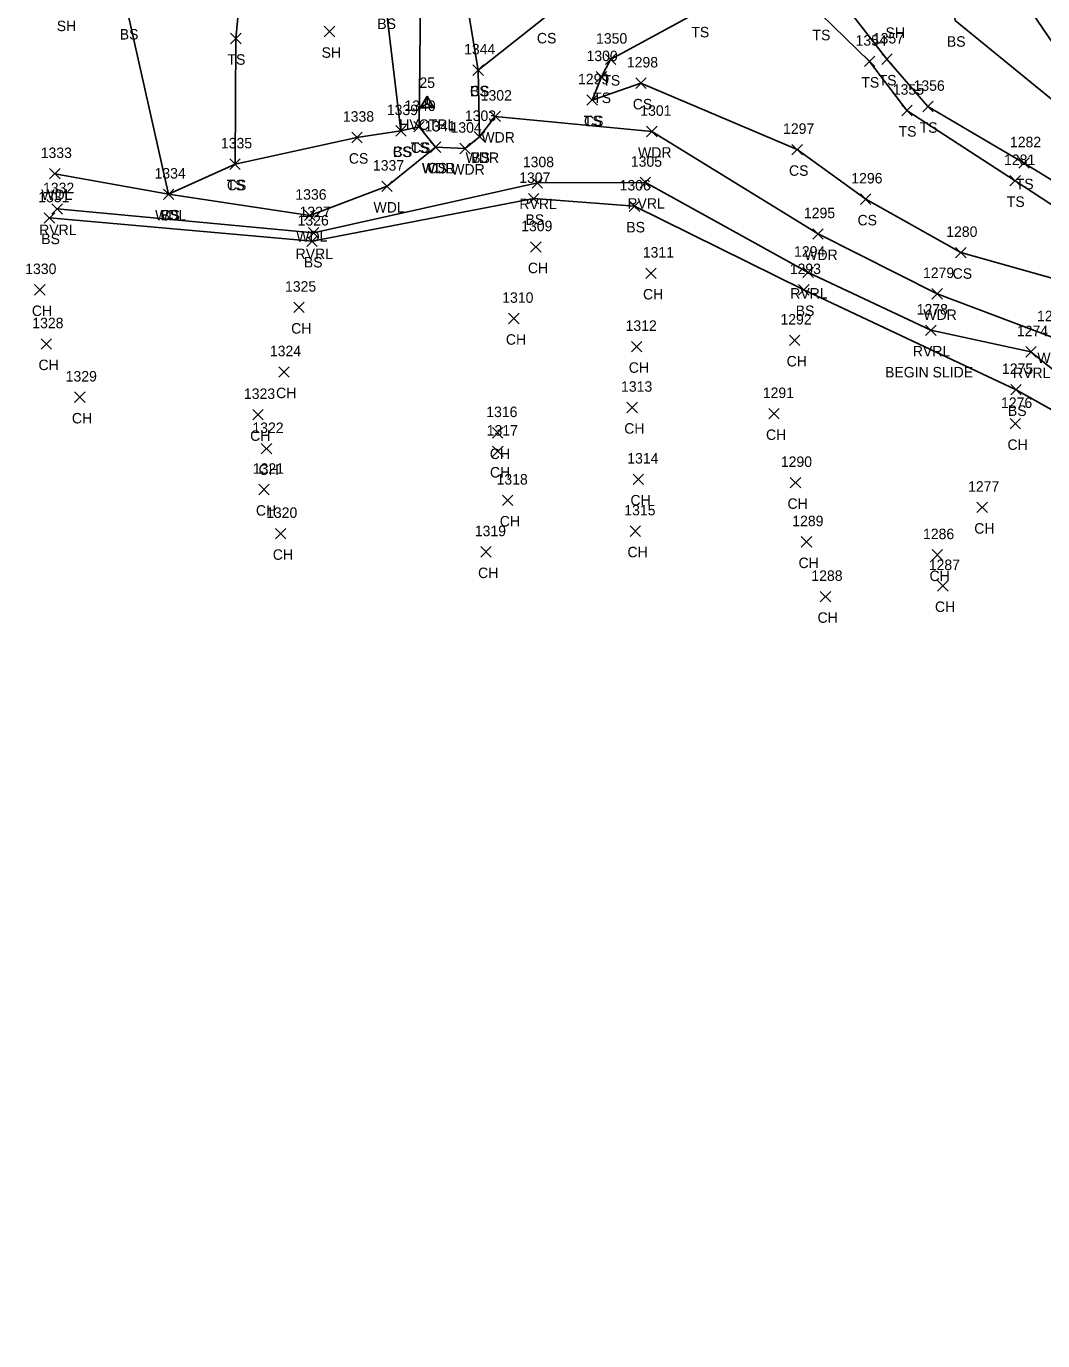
# Model space of a CAD drawing. Extents: x 1499292 to 1501024, y 534584 to 538043.
# Drawn here: x 1499693 to 1499886.9, y 537313.7 to 537564.4 of the extents above; entities that cross this region are included whole.
import ezdxf

# ---------------------------------------------------------------- set-up
doc = ezdxf.new("R2010")
doc.units = 0
for name, color, linetype in [('C_A', 7, 'Continuous'), ('C_I', 7, 'Continuous'), ('CPSM', 7, 'Continuous'), ('L_A', 7, 'Continuous'), ('L_C', 7, 'Continuous'), ('L_I', 7, 'Continuous'), ('L_TIC', 7, 'Continuous'), ('LAWA', 7, 'Continuous'), ('LAWE', 7, 'Continuous'), ('LELB', 7, 'Continuous')]:
    doc.layers.add(name, color=color, linetype=linetype)

msp = doc.modelspace()

# ---------------------------------------------------------------- linework, layer by layer
at = {"layer": 'CPSM'}
for p, q in [((1499768.18, 537548.96), (1499769.43, 537551.13)), ((1499768.18, 537548.96), (1499769.43, 537549.68)), ((1499770.68, 537548.96), (1499769.43, 537551.13)), ((1499769.43, 537549.68), (1499769.43, 537551.13)), ((1499769.43, 537549.68), (1499769.43, 537549.68)), ((1499769.43, 537549.68), (1499770.68, 537548.96)), ((1499768.18, 537548.96), (1499770.68, 537548.96))]:
    msp.add_line(p, q, dxfattribs=at)
at = {"layer": 'L_TIC'}
for points in [[(1499731.94, 537561.11), (1499733.94, 537563.11)], [(1499733.94, 537561.11), (1499731.94, 537563.11)], [(1499749.82, 537562.44), (1499751.82, 537564.44)], [(1499751.82, 537562.44), (1499749.82, 537564.44)], [(1499778.18, 537555.08), (1499780.18, 537557.08)], [(1499780.18, 537555.08), (1499778.18, 537557.08)], [(1499778.18, 537555.08), (1499780.18, 537557.08)], [(1499780.18, 537555.08), (1499778.18, 537557.08)], [(1499803.45, 537557.13), (1499805.45, 537559.13)], [(1499805.45, 537557.13), (1499803.45, 537559.13)], [(1499852.87, 537556.75), (1499854.87, 537558.75)], [(1499854.87, 537556.75), (1499852.87, 537558.75)], [(1499856.17, 537557.16), (1499858.17, 537559.16)], [(1499858.17, 537557.16), (1499856.17, 537559.16)], [(1499801.71, 537553.8), (1499803.71, 537555.8)], [(1499803.71, 537553.8), (1499801.71, 537555.8)], [(1499809.24, 537552.59), (1499811.24, 537554.59)], [(1499811.24, 537552.59), (1499809.24, 537554.59)], [(1499799.93, 537549.38), (1499801.93, 537551.38)], [(1499801.93, 537549.38), (1499799.93, 537551.38)], [(1499799.93, 537549.38), (1499801.93, 537551.38)], [(1499801.93, 537549.38), (1499799.93, 537551.38)], [(1499864, 537548.13), (1499866, 537550.13)], [(1499866, 537548.13), (1499864, 537550.13)], [(1499781.43, 537546.26), (1499783.43, 537548.26)], [(1499783.43, 537546.26), (1499781.43, 537548.26)], [(1499859.98, 537547.39), (1499861.98, 537549.39)], [(1499861.98, 537547.39), (1499859.98, 537549.39)], [(1499859.98, 537547.39), (1499861.98, 537549.39)], [(1499861.98, 537547.39), (1499859.98, 537549.39)], [(1499763.45, 537543.5), (1499765.45, 537545.5)], [(1499765.45, 537543.5), (1499763.45, 537545.5)], [(1499763.45, 537543.5), (1499765.45, 537545.5)], [(1499765.45, 537543.5), (1499763.45, 537545.5)], [(1499766.89, 537544.29), (1499768.89, 537546.29)], [(1499768.89, 537544.29), (1499766.89, 537546.29)], [(1499766.89, 537544.29), (1499768.89, 537546.29)], [(1499768.89, 537544.29), (1499766.89, 537546.29)], [(1499811.32, 537543.37), (1499813.32, 537545.37)], [(1499813.32, 537543.37), (1499811.32, 537545.37)], [(1499755.06, 537542.24), (1499757.06, 537544.24)], [(1499757.06, 537542.24), (1499755.06, 537544.24)], [(1499770.06, 537540.38), (1499772.06, 537542.38)], [(1499772.06, 537540.38), (1499770.06, 537542.38)], [(1499770.06, 537540.38), (1499772.06, 537542.38)], [(1499772.06, 537540.38), (1499770.06, 537542.38)], [(1499770.06, 537540.38), (1499772.06, 537542.38)], [(1499772.06, 537540.38), (1499770.06, 537542.38)], [(1499775.68, 537540.14), (1499777.68, 537542.14)], [(1499777.68, 537540.14), (1499775.68, 537542.14)], [(1499778.42, 537542.38), (1499780.42, 537544.38)], [(1499780.42, 537542.38), (1499778.42, 537544.38)], [(1499778.42, 537542.38), (1499780.42, 537544.38)], [(1499780.42, 537542.38), (1499778.42, 537544.38)], [(1499839.04, 537539.92), (1499841.04, 537541.92)], [(1499841.04, 537539.92), (1499839.04, 537541.92)], [(1499697.41, 537535.31), (1499699.41, 537537.31)], [(1499699.41, 537535.31), (1499697.41, 537537.31)], [(1499731.8, 537537.15), (1499733.8, 537539.15)], [(1499733.8, 537537.15), (1499731.8, 537539.15)], [(1499731.8, 537537.15), (1499733.8, 537539.15)], [(1499733.8, 537537.15), (1499731.8, 537539.15)], [(1499882.33, 537537.36), (1499884.33, 537539.36)], [(1499884.33, 537537.36), (1499882.33, 537539.36)], [(1499760.79, 537532.91), (1499762.79, 537534.91)], [(1499762.79, 537532.91), (1499760.79, 537534.91)], [(1499789.47, 537533.56), (1499791.47, 537535.56)], [(1499791.47, 537533.56), (1499789.47, 537535.56)], [(1499810.08, 537533.65), (1499812.08, 537535.65)], [(1499812.08, 537533.65), (1499810.08, 537535.65)], [(1499880.63, 537533.98), (1499882.63, 537535.98)], [(1499882.63, 537533.98), (1499880.63, 537535.98)], [(1499719.12, 537531.4), (1499721.12, 537533.4)], [(1499721.12, 537531.4), (1499719.12, 537533.4)], [(1499719.12, 537531.4), (1499721.12, 537533.4)], [(1499721.12, 537531.4), (1499719.12, 537533.4)], [(1499719.12, 537531.4), (1499721.12, 537533.4)], [(1499721.12, 537531.4), (1499719.12, 537533.4)], [(1499788.77, 537530.56), (1499790.77, 537532.56)], [(1499790.77, 537530.56), (1499788.77, 537532.56)], [(1499852.12, 537530.46), (1499854.12, 537532.46)], [(1499854.12, 537530.46), (1499852.12, 537532.46)], [(1499697.85, 537528.6), (1499699.85, 537530.6)], [(1499699.85, 537528.6), (1499697.85, 537530.6)], [(1499746.05, 537527.36), (1499748.05, 537529.36)], [(1499748.05, 537527.36), (1499746.05, 537529.36)], [(1499808, 537529.12), (1499810, 537531.12)], [(1499810, 537529.12), (1499808, 537531.12)], [(1499696.38, 537526.88), (1499698.38, 537528.88)], [(1499698.38, 537526.88), (1499696.38, 537528.88)], [(1499746.48, 537522.43), (1499748.48, 537524.43)], [(1499748.48, 537522.43), (1499746.48, 537524.43)], [(1499746.78, 537524.03), (1499748.78, 537526.03)], [(1499748.78, 537524.03), (1499746.78, 537526.03)], [(1499843.02, 537523.83), (1499845.02, 537525.83)], [(1499845.02, 537523.83), (1499843.02, 537525.83)], [(1499789.17, 537521.34), (1499791.17, 537523.34)], [(1499791.17, 537521.34), (1499789.17, 537523.34)], [(1499870.26, 537520.27), (1499872.26, 537522.27)], [(1499872.26, 537520.27), (1499870.26, 537522.27)], [(1499811.15, 537516.32), (1499813.15, 537518.32)], [(1499813.15, 537516.32), (1499811.15, 537518.32)], [(1499841.14, 537516.49), (1499843.14, 537518.49)], [(1499843.14, 537516.49), (1499841.14, 537518.49)], [(1499694.54, 537513.17), (1499696.54, 537515.17)], [(1499696.54, 537513.17), (1499694.54, 537515.17)], [(1499840.32, 537513.17), (1499842.32, 537515.17)], [(1499842.32, 537513.17), (1499840.32, 537515.17)], [(1499865.75, 537512.41), (1499867.75, 537514.41)], [(1499867.75, 537512.41), (1499865.75, 537514.41)], [(1499744.01, 537509.81), (1499746.01, 537511.81)], [(1499746.01, 537509.81), (1499744.01, 537511.81)], [(1499784.98, 537507.69), (1499786.98, 537509.69)], [(1499786.98, 537507.69), (1499784.98, 537509.69)], [(1499864.55, 537505.45), (1499866.55, 537507.45)], [(1499866.55, 537505.45), (1499864.55, 537507.45)], [(1499695.8, 537502.84), (1499697.8, 537504.84)], [(1499697.8, 537502.84), (1499695.8, 537504.84)], [(1499808.42, 537502.33), (1499810.42, 537504.33)], [(1499810.42, 537502.33), (1499808.42, 537504.33)], [(1499838.55, 537503.54), (1499840.55, 537505.54)], [(1499840.55, 537503.54), (1499838.55, 537505.54)], [(1499883.65, 537501.32), (1499885.65, 537503.32)], [(1499885.65, 537501.32), (1499883.65, 537503.32)], [(1499741.13, 537497.49), (1499743.13, 537499.49)], [(1499743.13, 537497.49), (1499741.13, 537499.49)], [(1499702.18, 537492.67), (1499704.18, 537494.67)], [(1499704.18, 537492.67), (1499702.18, 537494.67)], [(1499880.81, 537494.11), (1499882.81, 537496.11)], [(1499882.81, 537494.11), (1499880.81, 537496.11)], [(1499807.57, 537490.72), (1499809.57, 537492.72)], [(1499809.57, 537490.72), (1499807.57, 537492.72)], [(1499736.18, 537489.35), (1499738.18, 537491.35)], [(1499738.18, 537489.35), (1499736.18, 537491.35)], [(1499834.61, 537489.52), (1499836.61, 537491.52)], [(1499836.61, 537489.52), (1499834.61, 537491.52)], [(1499880.68, 537487.62), (1499882.68, 537489.62)], [(1499882.68, 537487.62), (1499880.68, 537489.62)], [(1499781.9, 537485.88), (1499783.9, 537487.88)], [(1499783.9, 537485.88), (1499781.9, 537487.88)], [(1499737.79, 537482.85), (1499739.79, 537484.85)], [(1499739.79, 537482.85), (1499737.79, 537484.85)], [(1499781.94, 537482.35), (1499783.94, 537484.35)], [(1499783.94, 537482.35), (1499781.94, 537484.35)], [(1499737.3, 537475.07), (1499739.3, 537477.07)], [(1499739.3, 537475.07), (1499737.3, 537477.07)], [(1499808.74, 537477.02), (1499810.74, 537479.02)], [(1499810.74, 537477.02), (1499808.74, 537479.02)], [(1499838.71, 537476.37), (1499840.71, 537478.37)], [(1499840.71, 537476.37), (1499838.71, 537478.37)], [(1499783.81, 537473.01), (1499785.81, 537475.01)], [(1499785.81, 537473.01), (1499783.81, 537475.01)], [(1499874.35, 537471.65), (1499876.35, 537473.65)], [(1499876.35, 537471.65), (1499874.35, 537473.65)], [(1499740.5, 537466.65), (1499742.5, 537468.65)], [(1499742.5, 537466.65), (1499740.5, 537468.65)], [(1499808.18, 537467.13), (1499810.18, 537469.13)], [(1499810.18, 537467.13), (1499808.18, 537469.13)], [(1499840.81, 537465.07), (1499842.81, 537467.07)], [(1499842.81, 537465.07), (1499840.81, 537467.07)], [(1499779.67, 537463.16), (1499781.67, 537465.16)], [(1499781.67, 537463.16), (1499779.67, 537465.16)], [(1499865.8, 537462.59), (1499867.8, 537464.59)], [(1499867.8, 537462.59), (1499865.8, 537464.59)], [(1499844.44, 537454.63), (1499846.44, 537456.63)], [(1499846.44, 537454.63), (1499844.44, 537456.63)], [(1499866.84, 537456.7), (1499868.84, 537458.7)], [(1499868.84, 537456.7), (1499866.84, 537458.7)]]:
    msp.add_lwpolyline(points, dxfattribs=at)
at = {"layer": 'LAWA'}
for points in [[(1499995.76, 537480.13), (1499987.71, 537481.12), (1499965.63, 537488.45), (1499951.19, 537496.8), (1499940.31, 537506.49), (1499921.73, 537516.37), (1499909.85, 537530.28), (1499895.31, 537551.67), (1499880.56, 537573.45), (1499869.59, 537586.01)], [(1499995.76, 537480.13), (1499990.17, 537474.73), (1499955.16, 537483.15), (1499929.82, 537484.96), (1499907.75, 537492.08), (1499888.5, 537505.17), (1499866.75, 537513.41), (1499844.02, 537524.83), (1499812.32, 537544.37), (1499782.43, 537547.26), (1499779.42, 537543.38), (1499776.68, 537541.14), (1499771.06, 537541.38)], [(1499698.41, 537536.31), (1499720.12, 537532.4), (1499747.05, 537528.36), (1499761.79, 537533.91), (1499771.06, 537541.38)]]:
    msp.add_lwpolyline(points, dxfattribs=at)
at = {"layer": 'LAWE'}
msp.add_lwpolyline([(1500261.99, 537313.66), (1500228.82, 537347.03), (1500202.26, 537367.71), (1500183.69, 537379.24), (1500148.94, 537399.95), (1500115.08, 537418.07), (1500072.02, 537438.54), (1500036.91, 537451.06), (1500017.52, 537461.42), (1499996.14, 537465.9), (1499954.28, 537480.72), (1499927.31, 537482.22), (1499904.29, 537486.53), (1499884.65, 537502.32), (1499865.55, 537506.45), (1499842.14, 537517.49), (1499811.08, 537534.65), (1499790.47, 537534.56), (1499747.78, 537525.03), (1499698.85, 537529.6)], dxfattribs=at)
at = {"layer": 'LELB'}
for points in [[(1499779.18, 537556.08), (1499791.94, 537566.18), (1499796.09, 537587.36), (1499798.73, 537604.42), (1499800.04, 537610.24), (1499801.96, 537617.07), (1499812.52, 537618.84), (1499820.69, 537611.01), (1499833.05, 537603.44), (1499853.32, 537596.2)], [(1499779.42, 537543.38), (1499779.18, 537556.08), (1499776.35, 537572.85), (1499776.42, 537583.06), (1499772.5, 537594.14), (1499773.52, 537602.27), (1499788.23, 537606.46), (1499800.04, 537610.24), (1499806.04, 537610.51), (1499819.47, 537610.71), (1499820.69, 537611.01), (1499833.05, 537603.44), (1499857.77, 537586.93), (1499865.8, 537582.53)], [(1499732.8, 537538.15), (1499732.94, 537562.11), (1499734.62, 537579.36), (1499756.09, 537597.24), (1499765.71, 537597.57), (1499773.52, 537602.27)], [(1499720.12, 537532.4), (1499712.35, 537566.92), (1499727.83, 537584.46), (1499742.5, 537597.2)], [(1499764.45, 537544.5), (1499761.48, 537568.93), (1499760.62, 537585.49), (1499772.5, 537594.14)], [(1499921.73, 537516.37), (1499905.45, 537524.8), (1499883.33, 537538.36), (1499865, 537549.13), (1499857.17, 537558.16), (1499846.67, 537571.72), (1499823.99, 537580.01), (1499815.86, 537577.84), (1499796.09, 537587.36)], [(1499767.89, 537545.29), (1499768.19, 537570.04), (1499776.42, 537583.06)], [(1499926.59, 537517.73), (1499909.85, 537530.28), (1499890.98, 537548.56), (1499870.16, 537565.55), (1499868.77, 537574.9), (1499865.8, 537582.53)], [(1499800.93, 537550.38), (1499802.71, 537554.8), (1499804.45, 537558.13), (1499821.43, 537567.33), (1499833.15, 537571.3), (1499844.56, 537566.78), (1499853.87, 537557.75), (1499860.98, 537548.39)], [(1499894.26, 537514.81), (1499871.26, 537521.27), (1499853.12, 537531.46), (1499840.04, 537540.92), (1499810.24, 537553.59), (1499800.93, 537550.38)], [(1499919.11, 537513.52), (1499901.84, 537521.75), (1499881.63, 537534.98), (1499860.98, 537548.39)], [(1499720.12, 537532.4), (1499732.8, 537538.15), (1499756.06, 537543.24), (1499764.45, 537544.5), (1499767.89, 537545.29), (1499771.06, 537541.38)], [(1499955.82, 537478.87), (1499926.86, 537480.61), (1499904.28, 537482.51), (1499881.81, 537495.11), (1499841.32, 537514.17), (1499809, 537530.12), (1499789.77, 537531.56), (1499747.48, 537523.43), (1499697.38, 537527.88)]]:
    msp.add_lwpolyline(points, dxfattribs=at)

# ---------------------------------------------------------------- texts
at = {"layer": 'C_A'}
msp.add_text('HVCTRL', height=2, dxfattribs=at).set_placement((1499764.12, 537544.68))
at = {"layer": 'C_I'}
msp.add_text('25', height=2, dxfattribs=at).set_placement((1499767.97, 537552.68))
at = {"layer": 'L_A'}
for s, p in [('SH', (1499698.78, 537563.52)), ('BS', (1499759.93, 537563.93)), ('BS', (1499710.79, 537561.92)), ('CS', (1499790.39, 537561.18)), ('TS', (1499819.84, 537562.33)), ('TS', (1499842.97, 537561.78)), ('SH', (1499856.9, 537562.23)), ('BS', (1499868.6, 537560.55)), ('SH', (1499749.31, 537558.44)), ('TS', (1499731.35, 537557.11)), ('TS', (1499802.86, 537553.13)), ('TS', (1499852.28, 537552.75)), ('TS', (1499855.58, 537553.16)), ('CS', (1499777.62, 537551.08)), ('BS', (1499777.62, 537551.08)), ('TS', (1499801.12, 537549.8)), ('CS', (1499808.68, 537548.59)), ('TS', (1499799.34, 537545.38)), ('CS', (1499799.37, 537545.38)), ('TS', (1499859.39, 537543.39)), ('TS', (1499859.39, 537543.39)), ('TS', (1499863.41, 537544.13)), ('TS', (1499766.3, 537540.29)), ('CS', (1499766.33, 537540.29)), ('WDR', (1499779.79, 537542.26)), ('CS', (1499754.5, 537538.24)), ('CS', (1499762.89, 537539.5)), ('BS', (1499762.89, 537539.5)), ('WDR', (1499776.78, 537538.38)), ('BS', (1499777.86, 537538.38)), ('WDR', (1499809.68, 537539.37)), ('WDR', (1499768.42, 537536.38)), ('WDL', (1499768.48, 537536.38)), ('CS', (1499769.5, 537536.38)), ('WDR', (1499774.04, 537536.14)), ('CS', (1499838.48, 537535.92)), ('TS', (1499731.2, 537533.15)), ('CS', (1499731.24, 537533.15)), ('TS', (1499881.74, 537533.36)), ('WDL', (1499695.83, 537531.31)), ('TS', (1499880.04, 537529.98)), ('WDL', (1499717.54, 537527.4)), ('CS', (1499718.56, 537527.4)), ('BS', (1499718.56, 537527.4)), ('WDL', (1499759.21, 537528.91)), ('RVRL', (1499787.04, 537529.56)), ('RVRL', (1499807.65, 537529.65)), ('BS', (1499788.21, 537526.56)), ('BS', (1499807.44, 537525.12)), ('CS', (1499851.56, 537526.46)), ('RVRL', (1499695.42, 537524.6)), ('BS', (1499695.82, 537522.88)), ('WDL', (1499744.47, 537523.36)), ('RVRL', (1499744.35, 537520.03)), ('WDR', (1499841.39, 537519.83)), ('BS', (1499745.92, 537518.43)), ('CH', (1499788.66, 537517.34)), ('CS', (1499869.7, 537516.27)), ('CH', (1499810.63, 537512.32)), ('RVRL', (1499838.71, 537512.49)), ('CH', (1499694.03, 537509.17)), ('BS', (1499839.76, 537509.17)), ('WDR', (1499864.11, 537508.41)), ('CH', (1499743.5, 537505.81)), ('CH', (1499784.47, 537503.69)), ('RVRL', (1499862.11, 537501.45)), ('WDR', (1499885.86, 537500.17)), ('CH', (1499695.29, 537498.84)), ('CH', (1499807.91, 537498.33)), ('CH', (1499838.03, 537499.54)), ('RVRL', (1499881.22, 537497.32)), ('CH', (1499740.62, 537493.49)), ('BS', (1499880.25, 537490.11)), ('CH', (1499701.67, 537488.67)), ('CH', (1499735.67, 537485.35)), ('CH', (1499807.05, 537486.72)), ('CH', (1499834.1, 537485.52)), ('CH', (1499880.17, 537483.62)), ('CH', (1499781.39, 537481.88)), ('CH', (1499737.28, 537478.85)), ('CH', (1499781.43, 537478.35)), ('CH', (1499808.23, 537473.02)), ('CH', (1499838.2, 537472.37)), ('CH', (1499736.78, 537471.07)), ('CH', (1499783.3, 537469.01)), ('CH', (1499873.83, 537467.65)), ('CH', (1499739.99, 537462.65)), ('CH', (1499807.67, 537463.13)), ('CH', (1499840.3, 537461.07)), ('CH', (1499779.16, 537459.16)), ('CH', (1499865.29, 537458.59)), ('CH', (1499866.33, 537452.7)), ('CH', (1499843.93, 537450.63))]:
    msp.add_text(s, height=2, dxfattribs=at).set_placement(p)
at = {"layer": 'L_C'}
msp.add_text('BEGIN SLIDE', height=2, dxfattribs=at).set_placement((1499856.81, 537497.45))
at = {"layer": 'L_I'}
for s, p in [('1350', (1499801.67, 537561.13)), ('1354', (1499851.18, 537560.75)), ('1357', (1499854.48, 537561.16)), ('1344', (1499776.49, 537559.08)), ('1344', (1499776.49, 537559.08)), ('1300', (1499799.85, 537557.8)), ('1298', (1499807.55, 537556.59)), ('1299', (1499798.23, 537553.38)), ('1299', (1499798.23, 537553.38)), ('1302', (1499779.66, 537550.26)), ('1355', (1499858.29, 537551.39)), ('1355', (1499858.29, 537551.39)), ('1356', (1499862.25, 537552.13)), ('1339', (1499761.75, 537547.5)), ('1339', (1499761.75, 537547.5)), ('1340', (1499765.11, 537548.29)), ('1340', (1499765.11, 537548.29)), ('1338', (1499753.37, 537546.24)), ('1303', (1499776.65, 537546.38)), ('1303', (1499776.65, 537546.38)), ('1301', (1499810.11, 537547.37)), ('1341', (1499768.94, 537544.38)), ('1341', (1499768.94, 537544.38)), ('1341', (1499768.94, 537544.38)), ('1304', (1499773.91, 537544.14)), ('1297', (1499837.35, 537543.92)), ('1335', (1499730.1, 537541.15)), ('1335', (1499730.1, 537541.15)), ('1282', (1499880.64, 537541.36)), ('1333', (1499695.72, 537539.31)), ('1308', (1499787.7, 537537.56)), ('1305', (1499808.31, 537537.65)), ('1281', (1499879.51, 537537.98)), ('1334', (1499717.43, 537535.4)), ('1334', (1499717.43, 537535.4)), ('1334', (1499717.43, 537535.4)), ('1337', (1499759.1, 537536.91)), ('1332', (1499696.16, 537532.6)), ('1307', (1499787, 537534.56)), ('1306', (1499806.17, 537533.12)), ('1296', (1499850.37, 537534.46)), ('1331', (1499695.25, 537530.88)), ('1336', (1499744.3, 537531.36)), ('1327', (1499745.09, 537528.03)), ('1295', (1499841.33, 537527.83)), ('1326', (1499744.73, 537526.43)), ('1309', (1499787.39, 537525.34)), ('1280', (1499868.48, 537524.27)), ('1311', (1499810.59, 537520.32)), ('1294', (1499839.45, 537520.49)), ('1330', (1499692.76, 537517.17)), ('1293', (1499838.63, 537517.17)), ('1279', (1499864.05, 537516.41)), ('1325', (1499742.32, 537513.81)), ('1310', (1499783.77, 537511.69)), ('1292', (1499836.85, 537507.54)), ('1278', (1499862.85, 537509.45)), ('1273', (1499885.81, 537508.17)), ('1328', (1499694.11, 537506.84)), ('1312', (1499807.3, 537506.33)), ('1274', (1499881.96, 537505.32)), ('1324', (1499739.44, 537501.49)), ('1275', (1499879.11, 537498.11)), ('1329', (1499700.48, 537496.67)), ('1313', (1499806.44, 537494.72)), ('1323', (1499734.49, 537493.35)), ('1291', (1499833.48, 537493.52)), ('1316', (1499780.72, 537489.88)), ('1276', (1499878.94, 537491.62)), ('1322', (1499736.1, 537486.85)), ('1317', (1499780.81, 537486.35)), ('1314', (1499807.62, 537481.02)), ('1290', (1499836.93, 537480.37)), ('1321', (1499736.17, 537479.07)), ('1318', (1499782.69, 537477.01)), ('1277', (1499872.65, 537475.65)), ('1320', (1499738.72, 537470.65)), ('1315', (1499807.06, 537471.13)), ('1319', (1499778.54, 537467.16)), ('1289', (1499839.11, 537469.07)), ('1286', (1499864.05, 537466.59)), ('1287', (1499865.15, 537460.7)), ('1288', (1499842.75, 537458.63))]:
    msp.add_text(s, height=2, dxfattribs=at).set_placement(p)

doc.saveas('drawing.dxf')
